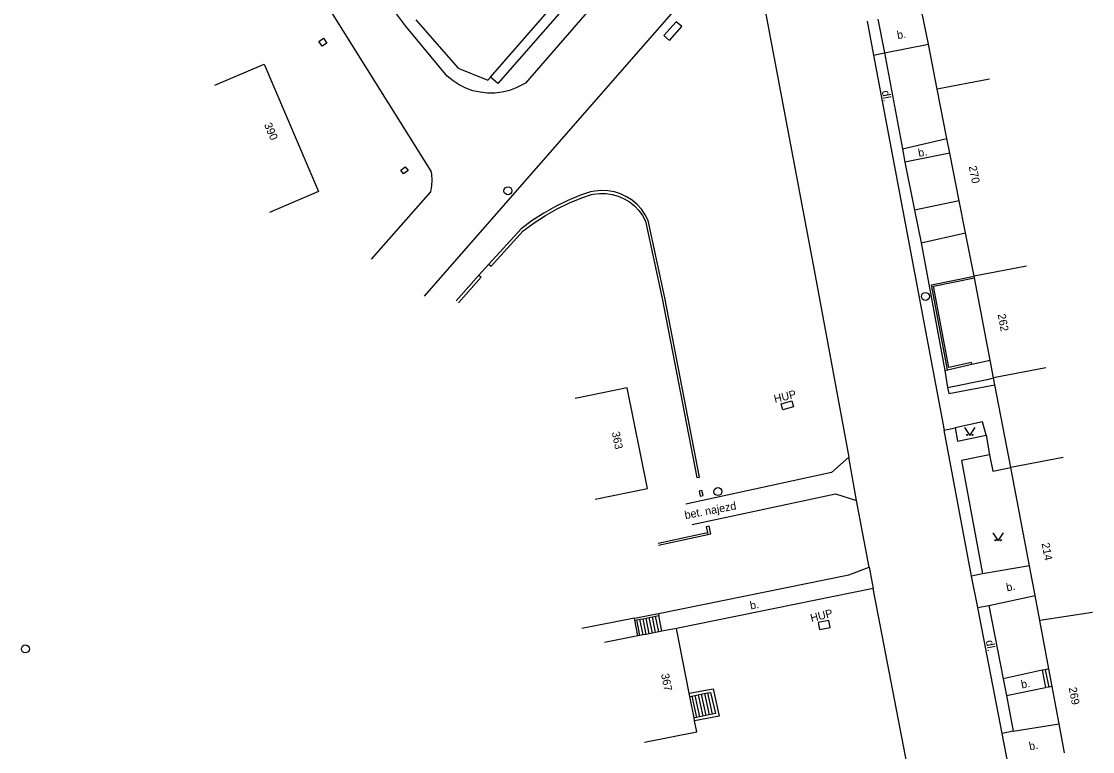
# Model space of a CAD drawing. Extents: x -582162 to -561283, y -1187583 to -1183539.
# Drawn here: x -578242.5 to -578142.1, y -1186468.2 to -1186399.7 of the extents above; entities that cross this region are included whole.
import ezdxf

# ---------------------------------------------------------------- set-up
doc = ezdxf.new("R2010")
doc.units = 0
for name, color, linetype in [('Vrstva 1', 7, 'Continuous'), ('Vrstva 10', 7, 'Continuous'), ('Vrstva 14', 7, 'Continuous'), ('Vrstva 3', 7, 'Continuous'), ('Vrstva 4', 7, 'Continuous'), ('Vrstva 6', 7, 'Continuous'), ('Vrstva 9', 7, 'Continuous')]:
    doc.layers.add(name, color=color, linetype=linetype)

# ---------------------------------------------------------------- blocks, each defined once
blk = doc.blocks.new('1.079')
at = {"layer": 'Vrstva 1'}
for radius in [0.75, 0.001]:
    blk.add_circle((0, -0.001), radius, dxfattribs=at)
blk = doc.blocks.new('3.140')
at = {"layer": 'Vrstva 1'}
blk.add_lwpolyline([(-1, 1.5), (0, 0), (1, 1.5)], dxfattribs=at)
for centre in [(-0.5, 0.1), (0.5, 0.1)]:
    blk.add_circle(centre, 0.1, dxfattribs=at)

msp = doc.modelspace()

# ---------------------------------------------------------------- linework, layer by layer
at = {"layer": 'Vrstva 10'}
for points in [[(-578185.55, -1186345.84), (-578179.65, -1186379.44), (-578179.73, -1186380.43), (-578179.9, -1186381.56), (-578180.14, -1186382.68), (-578180.46, -1186383.77), (-578180.86, -1186384.84), (-578181.34, -1186385.88), (-578181.88, -1186386.89), (-578182.49, -1186387.85), (-578183.17, -1186388.77), (-578197.83, -1186405.52), (-578198.51, -1186404.93)], [(-578209.66, -1186422), (-578204.11, -1186415.69), (-578204, -1186415.14), (-578203.97, -1186414.58), (-578204.03, -1186414.02), (-578204.08, -1186413.74), (-578216.33, -1186394.13), (-578218.86, -1186390.1), (-578221.27, -1186385.81)], [(-578179.57, -1186387.42), (-578195.23, -1186405.48), (-578195.48, -1186405.63), (-578196.1, -1186405.94), (-578196.75, -1186406.18), (-578197.43, -1186406.34), (-578198.12, -1186406.43), (-578198.81, -1186406.43), (-578199.5, -1186406.35), (-578200.18, -1186406.2), (-578200.83, -1186405.96), (-578201.45, -1186405.66), (-578202.03, -1186405.28), (-578202.57, -1186404.84), (-578206.48, -1186400.13), (-578213.34, -1186390.95)], [(-578204.69, -1186425.46), (-578179.39, -1186396.49), (-578178.88, -1186396.15), (-578178.33, -1186395.88), (-578177.75, -1186395.68), (-578177.15, -1186395.56), (-578176.54, -1186395.51), (-578175.92, -1186395.55), (-578175.32, -1186395.67), (-578174.74, -1186395.86), (-578174.24, -1186396.1), (-578173.84, -1186396.42), (-578173.49, -1186396.8), (-578173.21, -1186397.22), (-578172.99, -1186397.69), (-578172.85, -1186398.18), (-578172.8, -1186398.53), (-578168.07, -1186423.55), (-578164.94, -1186440.59)], [(-578162.22, -1186399.49), (-578161.57, -1186402.66)], [(-578181.75, -1186401.5), (-578180.59, -1186400.19), (-578181.12, -1186399.73), (-578182.27, -1186401.03), (-578181.75, -1186401.5)], [(-578163.21, -1186399.67), (-578162.61, -1186402.86)], [(-578214.16, -1186401.28), (-578213.86, -1186401.74), (-578214.31, -1186402.03), (-578214.61, -1186401.58), (-578214.16, -1186401.28)], [(-578161.57, -1186402.66), (-578157.47, -1186401.85)], [(-578162.61, -1186402.86), (-578161.57, -1186402.66)], [(-578162.61, -1186402.86), (-578155.99, -1186438.05)], [(-578161.57, -1186402.66), (-578159.9, -1186411.66)], [(-578159.9, -1186411.66), (-578155.74, -1186410.68)], [(-578159.9, -1186411.66), (-578159.68, -1186412.9)], [(-578155.47, -1186412.06), (-578159.68, -1186412.9)], [(-578206.5, -1186413.33), (-578206.24, -1186413.68), (-578206.67, -1186414), (-578206.93, -1186413.65), (-578206.5, -1186413.33)], [(-578159.68, -1186412.9), (-578158.76, -1186417.42)], [(-578154.59, -1186416.52), (-578158.76, -1186417.42)], [(-578158.76, -1186417.42), (-578158.15, -1186420.46)], [(-578158.15, -1186420.46), (-578153.99, -1186419.54)], [(-578158.15, -1186420.46), (-578155.94, -1186432.44)], [(-578199.61, -1186423.52), (-578198.66, -1186422.46)], [(-578153.39, -1186431.87), (-578151.69, -1186431.49)], [(-578155.94, -1186432.44), (-578155.68, -1186432.38)], [(-578155.94, -1186432.44), (-578155.67, -1186434.04)], [(-578155.67, -1186434.04), (-578151.79, -1186433.27), (-578151.37, -1186433.15)], [(-578155.67, -1186434.04), (-578155.56, -1186434.62), (-578151.25, -1186433.79)], [(-578171.26, -1186435.58), (-578170.26, -1186435.3), (-578170.1, -1186435.86), (-578171.1, -1186436.14), (-578171.26, -1186435.58)], [(-578152.05, -1186438.53), (-578152.39, -1186437.26), (-578154.97, -1186437.82)], [(-578155.99, -1186438.05), (-578154.97, -1186437.82)], [(-578154.97, -1186437.82), (-578154.73, -1186439.09), (-578152.05, -1186438.53)], [(-578152.05, -1186438.53), (-578151.73, -1186440.36)], [(-578164.94, -1186440.59), (-578166.56, -1186442.03), (-578180.21, -1186445)], [(-578164.21, -1186444.65), (-578164.94, -1186440.59)], [(-578151.73, -1186440.36), (-578154.37, -1186440.89), (-578152.39, -1186451.52)], [(-578151.73, -1186440.36), (-578151.43, -1186441.89), (-578149.74, -1186441.56)], [(-578178.59, -1186444.17), (-578178.71, -1186443.71), (-578178.97, -1186443.78), (-578178.85, -1186444.23), (-578178.59, -1186444.17)], [(-578179.62, -1186446.91), (-578166.18, -1186444.01), (-578164.21, -1186444.65)], [(-578163.01, -1186450.89), (-578164.21, -1186444.65)], [(-578182.78, -1186455.25), (-578164.93, -1186451.63), (-578163.01, -1186450.89)], [(-578163.01, -1186450.89), (-578162.64, -1186452.9)], [(-578152.39, -1186451.52), (-578153.42, -1186451.75)], [(-578148, -1186450.77), (-578152.39, -1186451.52)], [(-578162.64, -1186452.9), (-578181.08, -1186456.64)], [(-578157.78, -1186478.2), (-578162.64, -1186452.9)], [(-578151.8, -1186454.48), (-578147.47, -1186453.55)], [(-578152.83, -1186454.67), (-578151.8, -1186454.48)], [(-578150.56, -1186466.51), (-578152.83, -1186454.67)], [(-578151.8, -1186454.48), (-578150.45, -1186461.37)], [(-578185.03, -1186455.68), (-578182.78, -1186455.25)], [(-578184.51, -1186455.79), (-578184.22, -1186455.74)], [(-578184.22, -1186455.74), (-578183.92, -1186455.68)], [(-578183.93, -1186457.21), (-578184.22, -1186455.74)], [(-578183.92, -1186455.68), (-578183.63, -1186455.62)], [(-578183.63, -1186457.15), (-578183.92, -1186455.68)], [(-578183.63, -1186455.62), (-578183.33, -1186455.56)], [(-578183.34, -1186457.09), (-578183.63, -1186455.62)], [(-578183.33, -1186455.56), (-578183.04, -1186455.5)], [(-578183.04, -1186457.03), (-578183.33, -1186455.56)], [(-578183.04, -1186455.5), (-578182.74, -1186455.44)], [(-578182.75, -1186456.97), (-578183.04, -1186455.5)], [(-578182.78, -1186455.25), (-578182.74, -1186455.44)], [(-578182.46, -1186456.91), (-578182.74, -1186455.44)], [(-578184.99, -1186455.88), (-578184.8, -1186455.84)], [(-578184.8, -1186455.84), (-578184.51, -1186455.79)], [(-578184.52, -1186457.32), (-578184.8, -1186455.84)], [(-578184.22, -1186457.26), (-578184.51, -1186455.79)], [(-578167.67, -1186456.74), (-578166.68, -1186456.56), (-578166.8, -1186455.91), (-578167.79, -1186456.09), (-578167.67, -1186456.74)], [(-578146.81, -1186460.57), (-578150.45, -1186461.37)], [(-578146.52, -1186460.52), (-578146.81, -1186460.57)], [(-578146.81, -1186460.57), (-578146.49, -1186462.19)], [(-578146.17, -1186460.45), (-578146.52, -1186460.52)], [(-578146.52, -1186460.52), (-578146.19, -1186462.14)], [(-578150.45, -1186461.37), (-578150.14, -1186462.93)], [(-578179.89, -1186462.73), (-578177.65, -1186462.3), (-578177.08, -1186464.87), (-578179.38, -1186465.32)], [(-578178.76, -1186462.82), (-578178.47, -1186462.76)], [(-578178.47, -1186462.76), (-578178.17, -1186462.7)], [(-578178.47, -1186462.76), (-578178.03, -1186464.76)], [(-578178.17, -1186462.7), (-578177.88, -1186462.65), (-578177.44, -1186464.64), (-578177.74, -1186464.7)], [(-578178.17, -1186462.7), (-578177.74, -1186464.7)], [(-578150.14, -1186462.93), (-578146.49, -1186462.19)], [(-578146.19, -1186462.14), (-578146.49, -1186462.19)], [(-578145.87, -1186462.08), (-578146.19, -1186462.14)], [(-578179.83, -1186463.02), (-578179.65, -1186462.99)], [(-578179.65, -1186462.99), (-578179.35, -1186462.93)], [(-578179.65, -1186462.99), (-578179.21, -1186464.99)], [(-578179.35, -1186462.93), (-578179.06, -1186462.88)], [(-578179.35, -1186462.93), (-578178.92, -1186464.93)], [(-578179.06, -1186462.88), (-578178.76, -1186462.82)], [(-578179.06, -1186462.88), (-578178.62, -1186464.87)], [(-578178.76, -1186462.82), (-578178.33, -1186464.82)], [(-578150.14, -1186462.93), (-578149.52, -1186466.29)], [(-578178.03, -1186464.76), (-578178.33, -1186464.82)], [(-578177.74, -1186464.7), (-578178.03, -1186464.76)], [(-578179.21, -1186464.99), (-578179.44, -1186465.03)], [(-578178.92, -1186464.93), (-578179.21, -1186464.99)], [(-578178.62, -1186464.87), (-578178.92, -1186464.93)], [(-578178.33, -1186464.82), (-578178.62, -1186464.87)], [(-578149.52, -1186466.29), (-578145.21, -1186465.59)], [(-578149.52, -1186466.29), (-578150.56, -1186466.51)], [(-578149.96, -1186469.58), (-578150.56, -1186466.51)]]:
    msp.add_lwpolyline(points, dxfattribs=at)
at = {"layer": 'Vrstva 4'}
for points in [[(-578157.47, -1186401.85), (-578158.07, -1186398.79)], [(-578156.65, -1186406.06), (-578157.47, -1186401.85)], [(-578224.34, -1186405.69), (-578219.74, -1186403.72), (-578214.63, -1186415.66), (-578219.23, -1186417.62)], [(-578151.74, -1186405.11), (-578156.65, -1186406.06)], [(-578155.74, -1186410.68), (-578156.65, -1186406.06)], [(-578155.47, -1186412.06), (-578155.74, -1186410.68)], [(-578154.59, -1186416.52), (-578155.47, -1186412.06)], [(-578153.99, -1186419.54), (-578154.59, -1186416.52)], [(-578153.19, -1186423.61), (-578153.99, -1186419.54)], [(-578148.28, -1186422.65), (-578153.19, -1186423.61)], [(-578153.16, -1186423.77), (-578153.19, -1186423.61)], [(-578151.69, -1186431.49), (-578153.16, -1186423.77)], [(-578151.37, -1186433.15), (-578151.69, -1186431.49)], [(-578146.46, -1186432.2), (-578151.37, -1186433.15)], [(-578151.25, -1186433.79), (-578151.37, -1186433.15)], [(-578188.69, -1186444.51), (-578183.79, -1186443.52), (-578185.69, -1186434.09), (-578190.59, -1186435.08)], [(-578149.74, -1186441.56), (-578151.25, -1186433.79)], [(-578144.83, -1186440.61), (-578149.74, -1186441.56)], [(-578148, -1186450.77), (-578149.74, -1186441.56)], [(-578147.47, -1186453.55), (-578148, -1186450.77)], [(-578147.02, -1186455.9), (-578147.47, -1186453.55)], [(-578185.03, -1186455.68), (-578189.94, -1186456.64)], [(-578184.99, -1186455.88), (-578185.03, -1186455.68)], [(-578142.08, -1186455.15), (-578147.02, -1186455.9)], [(-578184.7, -1186457.35), (-578184.99, -1186455.88)], [(-578181.08, -1186456.64), (-578182.46, -1186456.91)], [(-578179.89, -1186462.73), (-578181.08, -1186456.64)], [(-578146.17, -1186460.45), (-578147.02, -1186455.9)], [(-578184.7, -1186457.35), (-578187.83, -1186457.96)], [(-578184.52, -1186457.32), (-578184.7, -1186457.35)], [(-578184.22, -1186457.26), (-578184.52, -1186457.32)], [(-578183.93, -1186457.21), (-578184.22, -1186457.26)], [(-578183.63, -1186457.15), (-578183.93, -1186457.21)], [(-578183.34, -1186457.09), (-578183.63, -1186457.15)], [(-578183.04, -1186457.03), (-578183.34, -1186457.09)], [(-578182.75, -1186456.97), (-578183.04, -1186457.03)], [(-578182.46, -1186456.91), (-578182.75, -1186456.97)], [(-578145.87, -1186462.08), (-578146.17, -1186460.45)], [(-578179.83, -1186463.02), (-578179.89, -1186462.73)], [(-578145.21, -1186465.59), (-578145.87, -1186462.08)], [(-578179.44, -1186465.03), (-578179.83, -1186463.02)], [(-578184.09, -1186467.31), (-578179.18, -1186466.36), (-578179.38, -1186465.32)], [(-578179.38, -1186465.32), (-578179.44, -1186465.03)], [(-578144.7, -1186468.33), (-578145.21, -1186465.59)]]:
    msp.add_lwpolyline(points, dxfattribs=at)
at = {"layer": 'Vrstva 9'}
for points in [[(-578198.51, -1186404.93), (-578183.79, -1186388.02), (-578181.63, -1186383.51)], [(-578205.53, -1186399.56), (-578201.55, -1186404.1), (-578198.76, -1186405.22), (-578198.51, -1186404.93)], [(-578198.66, -1186422.46), (-578198.46, -1186422.65), (-578195.45, -1186419.35), (-578194.43, -1186418.6), (-578193.37, -1186417.91), (-578192.26, -1186417.28), (-578191.12, -1186416.73), (-578189.94, -1186416.26), (-578189.05, -1186415.95), (-578188.9, -1186415.92), (-578188.3, -1186415.84), (-578187.71, -1186415.85), (-578187.12, -1186415.93), (-578186.54, -1186416.09), (-578186, -1186416.33), (-578185.49, -1186416.64), (-578185.02, -1186417.01), (-578184.61, -1186417.44), (-578184.26, -1186417.92), (-578183.98, -1186418.45), (-578182.44, -1186425.69), (-578179.19, -1186442.49), (-578178.92, -1186442.44), (-578182.17, -1186425.64), (-578183.73, -1186418.37), (-578184.01, -1186417.83), (-578184.36, -1186417.32), (-578184.78, -1186416.87), (-578185.25, -1186416.48), (-578185.76, -1186416.15), (-578186.32, -1186415.89), (-578186.9, -1186415.7), (-578187.51, -1186415.59), (-578188.12, -1186415.56), (-578188.73, -1186415.61), (-578189.13, -1186415.69), (-578190.07, -1186416.01), (-578191.26, -1186416.5), (-578192.41, -1186417.06), (-578193.53, -1186417.69), (-578194.61, -1186418.39), (-578195.64, -1186419.15), (-578198.66, -1186422.46)], [(-578199.61, -1186423.52), (-578201.73, -1186425.91)], [(-578199.61, -1186423.52), (-578199.4, -1186423.7), (-578201.53, -1186426.09)], [(-578155.68, -1186432.38), (-578157.18, -1186424.42), (-578153.19, -1186423.61)], [(-578153.39, -1186431.87), (-578153.42, -1186431.71), (-578155.55, -1186432.18), (-578156.99, -1186424.55), (-578153.16, -1186423.77)], [(-578155.68, -1186432.38), (-578153.39, -1186431.87)], [(-578153.42, -1186451.75), (-578155.99, -1186438.05)], [(-578182.8, -1186448.64), (-578178.18, -1186447.64)], [(-578178.14, -1186447.83), (-578177.87, -1186447.77), (-578178.03, -1186447.05), (-578178.29, -1186447.11), (-578178.18, -1186447.64)], [(-578178.18, -1186447.64), (-578178.14, -1186447.83)], [(-578182.76, -1186448.84), (-578178.14, -1186447.83)], [(-578152.83, -1186454.67), (-578153.42, -1186451.75)]]:
    msp.add_lwpolyline(points, dxfattribs=at)

# ---------------------------------------------------------------- block references
at = {"layer": 'Vrstva 1', "xscale": 0.5, "yscale": 0.5}
for p in [(-578196.88, -1186415.59), (-578157.75, -1186425.5), (-578177.2, -1186443.8), (-578242.11, -1186458.57)]:
    msp.add_blockref('1.079', p, dxfattribs=at)
at = {"layer": 'Vrstva 3', "xscale": 0.5, "yscale": 0.5}
for p in [(-578153.59, -1186438.54), (-578150.93, -1186448.43)]:
    msp.add_blockref('3.140', p, dxfattribs=at)

# ---------------------------------------------------------------- texts
at = {"layer": 'Vrstva 14'}
for s, rotation, p in [('b.', 10.551, (-578160.34, -1186401.37)), ('dl.', 280.551, (-578161.84, -1186406.25)), ('b.', 10.551, (-578158.36, -1186412.42)), ('HUP', 13.957, (-578171.85, -1186435.5)), ('bet. najezd', 10.74, (-578180.25, -1186446.39)), ('b.', 10.74, (-578150.1, -1186453.17)), ('b.', 10.74, (-578174.12, -1186454.88)), ('HUP', 13.957, (-578168.43, -1186456.05)), ('dl.', 280.74, (-578152.09, -1186457.81)), ('b.', 10.74, (-578148.71, -1186462.28)), ('b.', 10.74, (-578147.96, -1186468.08))]:
    msp.add_text(s, height=0.75, rotation=rotation, dxfattribs=at).set_placement(p)
at = {"layer": 'Vrstva 6'}
for s, rotation, p in [('390', 293.171, (-578219.76, -1186409.39)), ('270', 281.165, (-578153.69, -1186413.31)), ('262', 280.795, (-578150.98, -1186427.2)), ('363', 281.416, (-578187.15, -1186438.25)), ('214', 280.713, (-578146.86, -1186448.68)), ('367', 281.059, (-578182.53, -1186460.94)), ('269', 280.59, (-578144.32, -1186462.22))]:
    msp.add_text(s, height=0.75, rotation=rotation, dxfattribs=at).set_placement(p)

doc.saveas('drawing.dxf')
